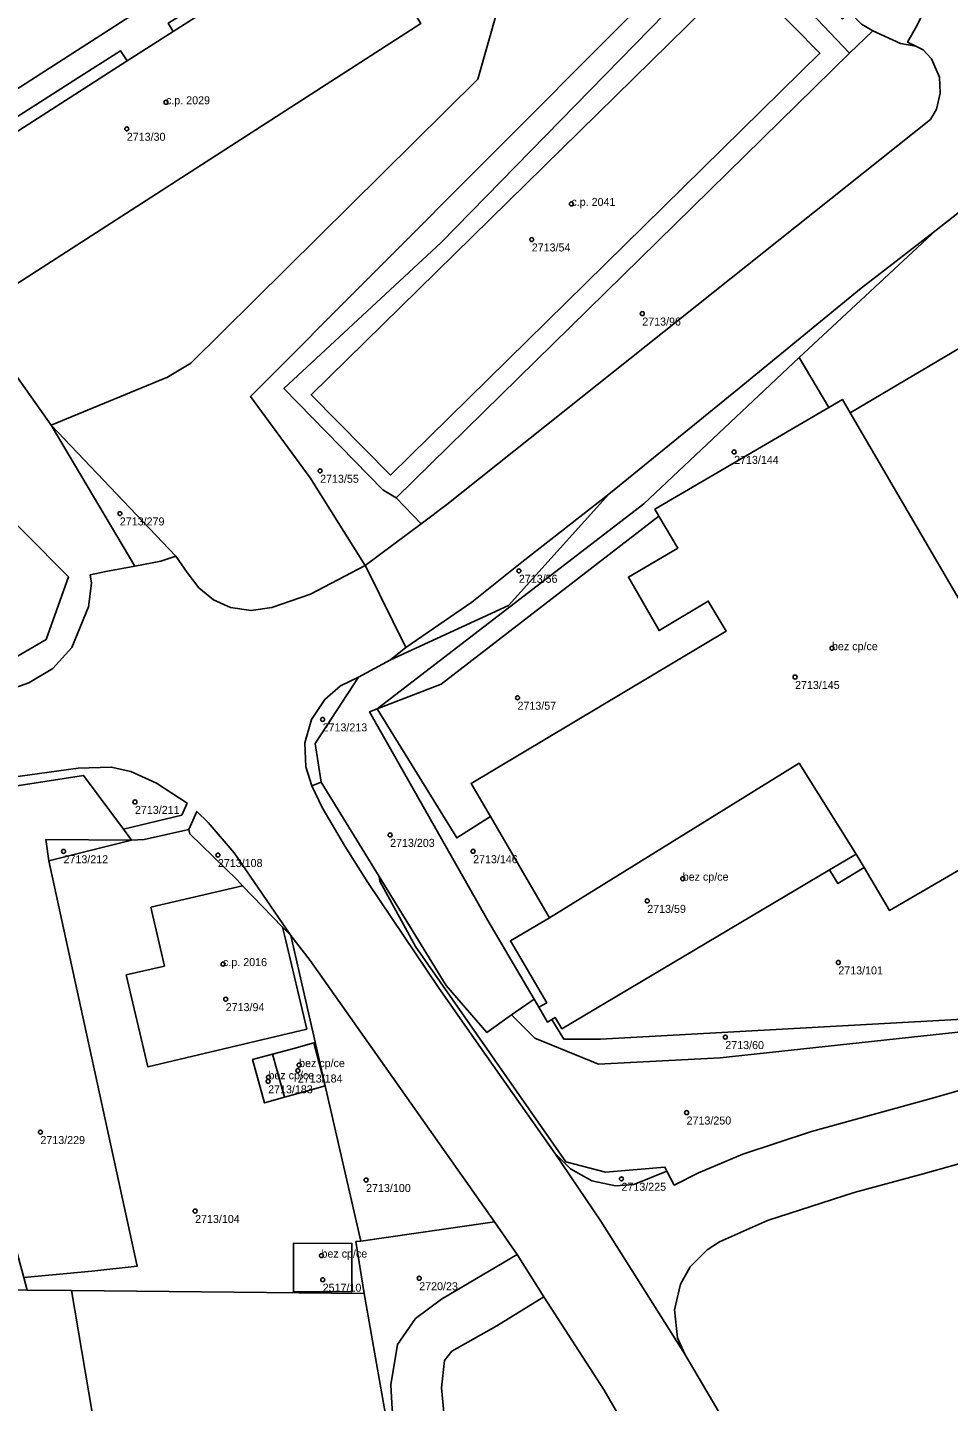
# Model space of a CAD drawing. Extents: x -878211 to -870363, y -1058464 to -1052522.
# Drawn here: x -873551.6 to -873436.5, y -1055291.5 to -1055119.8 of the extents above; entities that cross this region are included whole.
import ezdxf

# ---------------------------------------------------------------- set-up
doc = ezdxf.new("R2010")
doc.units = 0
for name, color, linetype in [('Definiční body', 7, 'Continuous'), ('Polygon budovy', 7, 'Continuous'), ('Polygon parcely', 7, 'Continuous')]:
    doc.layers.add(name, color=color, linetype=linetype)

msp = doc.modelspace()

# ---------------------------------------------------------------- linework, layer by layer
at = {"layer": 'Definiční body'}
for centre in [(-873534.32, -1055129.14994), (-873539.22, -1055132.46994), (-873483.63, -1055141.84994), (-873488.59, -1055146.29994), (-873474.77, -1055155.55994), (-873463.29, -1055172.84994), (-873515.05, -1055175.20994), (-873540.09, -1055180.53994), (-873490.2, -1055187.70994), (-873451.05, -1055197.36994), (-873455.67, -1055200.97994), (-873490.37, -1055203.56994), (-873514.74, -1055206.27994), (-873538.2, -1055216.58994), (-873506.3, -1055220.70994), (-873547.13, -1055222.75994), (-873495.92, -1055222.74994), (-873527.83, -1055223.22994), (-873469.71, -1055226.17994), (-873474.15, -1055228.95994), (-873450.26, -1055236.64994), (-873527.19, -1055236.84994), (-873526.85, -1055241.23994), (-873464.39, -1055245.97994), (-873517.83, -1055250.15994), (-873517.68, -1055249.46994), (-873521.55, -1055251.50994), (-873521.51, -1055250.98994), (-873469.23, -1055255.40994), (-873550.02, -1055257.84994), (-873509.3, -1055263.83994), (-873477.37, -1055263.68994), (-873530.68, -1055267.70994), (-873514.88, -1055273.27994), (-873514.73, -1055276.29994), (-873502.66, -1055276.11994)]:
    msp.add_circle(centre, 0.25, dxfattribs=at)
at = {"layer": 'Polygon budovy'}
for points in [[(-873567.23, -1055142.1), (-873558.63, -1055155.46), (-873502.45, -1055119.29), (-873505.81, -1055114.04), (-873503.72, -1055112.69), (-873505.6, -1055109.73), (-873507.7, -1055111.11), (-873511.03, -1055105.95), (-873523.99, -1055114.26), (-873527.01, -1055116.19), (-873528.52, -1055117.16), (-873533.42, -1055120.29), (-873539.17, -1055123.98), (-873556.96, -1055135.39), (-873565.33, -1055140.89)], [(-873462.46, -1055112.99), (-873516.17, -1055165.69), (-873506.27, -1055175.74), (-873452.57, -1055123.01)], [(-873425.07, -1055204.76), (-873423.81, -1055204.04), (-873413.65, -1055198.23), (-873411.93, -1055197.21), (-873407.83, -1055194.78), (-873402.25, -1055191.48), (-873402.4, -1055191.2), (-873387.15, -1055182.2), (-873386.89, -1055182.1), (-873405.84, -1055150.22), (-873431.71, -1055165.59), (-873433.9, -1055161.6), (-873434.91, -1055159.76), (-873448.77, -1055167.96), (-873426.72, -1055205.7)], [(-873464.27, -1055195.24), (-873496.18, -1055214.28), (-873493.76, -1055218.42), (-873486.38, -1055231.05), (-873455.17, -1055211.74), (-873448.03, -1055223.11), (-873447.04, -1055224.78), (-873443.88, -1055230.15), (-873421.75, -1055217.27), (-873420.59, -1055216.54), (-873420.44, -1055216.44), (-873424.31, -1055209.82), (-873426.72, -1055205.7), (-873448.77, -1055167.96), (-873449.75, -1055166.28), (-873451.46, -1055167.28), (-873473.2, -1055180), (-873472.69, -1055180.86), (-873470.34, -1055184.85), (-873476.51, -1055188.49), (-873472.67, -1055195.17), (-873466.53, -1055191.48)], [(-873485.65, -1055243.54), (-873484.81, -1055244.93), (-873451.36, -1055225.08), (-873448.03, -1055223.11), (-873455.17, -1055211.74), (-873486.38, -1055231.05), (-873491.26, -1055233.96), (-873486.72, -1055241.68), (-873487.7, -1055242.25), (-873486.63, -1055244.09), (-873486.08, -1055243.78)], [(-873519.41, -1055233.56), (-873519.76, -1055232.22), (-873524.75, -1055227.05), (-873536.21, -1055229.75), (-873534.52, -1055237.09), (-873539.29, -1055238.2), (-873536.57, -1055249.69), (-873516.72, -1055244.97)], [(-873515.83, -1055246.71), (-873518.34, -1055247.39), (-873520.99, -1055248.11), (-873519.5, -1055253.49), (-873516.91, -1055252.76), (-873514.41, -1055252.06)], [(-873520.99, -1055248.11), (-873523.5, -1055248.79), (-873522, -1055254.19), (-873519.5, -1055253.49)], [(-873518.37, -1055271.72), (-873518.38, -1055277.78), (-873511.08, -1055277.79), (-873511.07, -1055271.76)]]:
    msp.add_lwpolyline(points, close=True, dxfattribs=at)
at = {"layer": 'Polygon parcely'}
for points in [[(-873484.35, -1055087.68), (-873486.73, -1055089.05), (-873511.03, -1055105.95), (-873523.99, -1055114.26), (-873524.66, -1055113.35), (-873527.64, -1055115.31), (-873527.01, -1055116.19), (-873528.52, -1055117.16), (-873529.18, -1055116.25), (-873534.04, -1055119.27), (-873533.42, -1055120.29), (-873539.17, -1055123.98), (-873540.01, -1055122.71), (-873545.38, -1055126.13), (-873557.79, -1055134.04), (-873556.96, -1055135.39), (-873565.33, -1055140.89), (-873567.23, -1055142.1), (-873558.63, -1055155.46), (-873548.67, -1055169.5), (-873534.12, -1055163.51), (-873531.23, -1055161.75), (-873495.32, -1055126.27)], [(-873511.03, -1055105.95), (-873513.52, -1055102.08), (-873567.86, -1055137.05), (-873566.02, -1055139.82), (-873565.33, -1055140.89), (-873556.96, -1055135.39), (-873557.79, -1055134.04), (-873545.38, -1055126.13), (-873540.01, -1055122.71), (-873539.17, -1055123.98), (-873533.42, -1055120.29), (-873534.04, -1055119.27), (-873529.18, -1055116.25), (-873528.52, -1055117.16), (-873527.01, -1055116.19), (-873527.64, -1055115.31), (-873524.66, -1055113.35), (-873523.99, -1055114.26)], [(-873523.74, -1055165.92), (-873516.3, -1055176.1), (-873509.42, -1055187.05), (-873502.4, -1055181.81), (-873505.53, -1055178.6), (-873507.19, -1055177.58), (-873519.58, -1055164.9), (-873499.91, -1055146.68), (-873462.61, -1055108.53), (-873448.87, -1055123.01), (-873445.96, -1055120.21), (-873447.38, -1055119.39), (-873448.78, -1055117.91), (-873449.76, -1055118.71), (-873450.75, -1055117.75), (-873449.92, -1055116.91), (-873462.3, -1055104.26)], [(-873462.61, -1055108.53), (-873499.91, -1055146.68), (-873519.58, -1055164.9), (-873507.19, -1055177.58), (-873505.53, -1055178.6), (-873448.87, -1055123.01)], [(-873448.87, -1055123.01), (-873505.53, -1055178.6), (-873502.4, -1055181.81), (-873499.21, -1055179.43), (-873438.74, -1055131.32), (-873438, -1055129.99), (-873437.53, -1055128.02), (-873437.6, -1055126.02), (-873438.6, -1055123.71), (-873439.64, -1055122.6), (-873440.58, -1055122.13), (-873442.5, -1055121.82), (-873445.96, -1055120.21)], [(-873424.91, -1055135.4), (-873428.34, -1055137.54), (-873438.04, -1055145.11), (-873455.14, -1055161.04), (-873451.46, -1055167.28), (-873449.75, -1055166.28), (-873448.77, -1055167.96), (-873434.91, -1055159.76), (-873433.9, -1055161.6), (-873407.26, -1055145.6), (-873413.24, -1055135.99), (-873415.07, -1055137.61), (-873417.78, -1055136.04), (-873421.51, -1055134.87)], [(-873515.66, -1055209.28), (-873514.9, -1055214.11), (-873507.67, -1055225.89), (-873499.29, -1055239.53), (-873494.19, -1055245.41), (-873491.11, -1055243.2), (-873488.29, -1055241.24), (-873494.1, -1055231.41), (-873508.86, -1055205.34), (-873507.92, -1055204.97), (-873474.58, -1055179.32), (-873455.14, -1055161.04), (-873438.04, -1055145.11), (-873443.04, -1055149), (-873447.39, -1055152.39), (-873462.66, -1055164.87), (-873478.95, -1055178.11), (-873491.48, -1055192.05), (-873506.27, -1055198.81), (-873510.27, -1055200.99)], [(-873411.93, -1055197.21), (-873407.83, -1055194.78), (-873402.25, -1055191.48), (-873387.15, -1055182.2), (-873386.89, -1055182.1), (-873405.84, -1055150.22), (-873431.71, -1055165.59), (-873433.9, -1055161.6), (-873434.91, -1055159.76), (-873448.77, -1055167.96), (-873426.72, -1055205.7), (-873425.07, -1055204.76), (-873423.81, -1055204.04), (-873413.65, -1055198.23)], [(-873474.58, -1055179.32), (-873507.92, -1055204.97), (-873499.93, -1055201.87), (-873472.69, -1055180.86), (-873473.2, -1055180), (-873451.46, -1055167.28), (-873455.14, -1055161.04)], [(-873472.69, -1055180.86), (-873470.34, -1055184.85), (-873476.51, -1055188.49), (-873472.67, -1055195.17), (-873466.53, -1055191.48), (-873464.27, -1055195.24), (-873496.18, -1055214.28), (-873493.76, -1055218.42), (-873486.38, -1055231.05), (-873455.17, -1055211.74), (-873448.03, -1055223.11), (-873447.04, -1055224.78), (-873443.88, -1055230.15), (-873421.75, -1055217.27), (-873420.59, -1055216.54), (-873420.44, -1055216.44), (-873424.31, -1055209.82), (-873426.72, -1055205.7), (-873448.77, -1055167.96), (-873449.75, -1055166.28), (-873451.46, -1055167.28), (-873473.2, -1055180)], [(-873548.67, -1055169.5), (-873538.2, -1055187.11), (-873534.97, -1055186.51), (-873533.11, -1055185.89)], [(-873591.98, -1055207.63), (-873558.77, -1055199.89), (-873553.3, -1055198.61), (-873549.29, -1055196.3), (-873546.53, -1055188.47), (-873557.58, -1055177.33), (-873575.16, -1055188.58), (-873581.71, -1055178.35), (-873598.55, -1055189.22), (-873595.95, -1055196.5)], [(-873478.95, -1055178.11), (-873489.85, -1055186.62), (-873496.08, -1055191.62), (-873504.33, -1055197.3), (-873506.27, -1055198.81), (-873491.48, -1055192.05)], [(-873466.53, -1055191.48), (-873472.67, -1055195.17), (-873476.51, -1055188.49), (-873470.34, -1055184.85), (-873472.69, -1055180.86), (-873499.93, -1055201.87), (-873507.92, -1055204.97), (-873497.97, -1055221.09), (-873493.76, -1055218.42), (-873496.18, -1055214.28), (-873464.27, -1055195.24)], [(-873516.08, -1055214.56), (-873514.9, -1055214.11), (-873515.66, -1055209.28), (-873510.27, -1055200.99), (-873512.52, -1055202.09), (-873514.47, -1055203.78), (-873516.14, -1055206.27), (-873516.96, -1055209.18), (-873516.84, -1055212.18)], [(-873491.26, -1055233.96), (-873486.38, -1055231.05), (-873493.76, -1055218.42), (-873497.97, -1055221.09), (-873507.92, -1055204.97), (-873508.86, -1055205.34), (-873494.1, -1055231.41), (-873488.29, -1055241.24), (-873487.7, -1055242.25), (-873486.72, -1055241.68)], [(-873568.29, -1055216.93), (-873544.63, -1055213.26), (-873539.65, -1055219.98), (-873532.36, -1055218.22), (-873531.68, -1055216.73), (-873535.51, -1055214.23), (-873538.71, -1055212.8), (-873541.16, -1055212.22), (-873545.31, -1055212.35), (-873553.77, -1055213.55), (-873574.76, -1055216.97), (-873575.71, -1055217.31), (-873576.6, -1055218.28)], [(-873486.38, -1055231.05), (-873491.26, -1055233.96), (-873486.72, -1055241.68), (-873487.7, -1055242.25), (-873486.63, -1055244.09), (-873486.08, -1055243.78), (-873485.65, -1055243.54), (-873484.81, -1055244.93), (-873451.36, -1055225.08), (-873450.31, -1055226.79), (-873447.04, -1055224.78), (-873448.03, -1055223.11), (-873455.17, -1055211.74)], [(-873539.65, -1055219.98), (-873544.63, -1055213.26), (-873568.29, -1055216.93), (-873564.66, -1055230.16), (-873564.46, -1055230.88), (-873558.77, -1055229.24), (-873553.79, -1055246.78), (-873559.65, -1055248.43), (-873552.09, -1055276.01), (-873543.6, -1055275.21), (-873537.94, -1055274.61), (-873548.96, -1055223.93), (-873549.33, -1055221.29), (-873538.62, -1055221.36)], [(-873483.74, -1055262.44), (-873481.07, -1055263.93), (-873478.13, -1055264.54), (-873475.84, -1055264.38), (-873471.68, -1055262.74), (-873471.95, -1055262.24), (-873479.38, -1055262.86), (-873484.34, -1055261.56), (-873503.13, -1055234.64), (-873507.6, -1055226.49), (-873507.67, -1055225.89), (-873514.9, -1055214.11), (-873516.08, -1055214.56), (-873514.79, -1055217.28), (-873512.01, -1055222.02), (-873509.09, -1055226.67), (-873500.18, -1055239.92), (-873495, -1055247.26), (-873485.72, -1055260.46)], [(-873485.65, -1055243.54), (-873486.08, -1055243.78), (-873484.57, -1055246.24), (-873479.98, -1055246.24), (-873464.81, -1055245.41), (-873435.43, -1055243.76), (-873409.88, -1055237.04), (-873418.69, -1055222.54), (-873421.75, -1055217.27), (-873443.88, -1055230.15), (-873447.04, -1055224.78), (-873450.31, -1055226.79), (-873451.36, -1055225.08), (-873484.81, -1055244.93)], [(-873518.73, -1055233.29), (-873525.78, -1055222.95), (-873529.06, -1055219.16), (-873530.48, -1055217.77), (-873531.48, -1055220.01), (-873531.35, -1055220.58), (-873525.44, -1055226.34), (-873524.75, -1055227.05), (-873519.76, -1055232.22)], [(-873519.76, -1055232.22), (-873519.41, -1055233.56), (-873516.72, -1055244.97), (-873536.57, -1055249.69), (-873539.29, -1055238.2), (-873534.52, -1055237.09), (-873536.21, -1055229.75), (-873524.75, -1055227.05), (-873525.44, -1055226.34), (-873531.35, -1055220.58), (-873531.48, -1055220.01), (-873537.06, -1055221.28), (-873538.62, -1055221.36), (-873548.96, -1055223.93), (-873537.94, -1055274.61), (-873543.6, -1055275.21), (-873552.09, -1055276.01), (-873551.66, -1055277.59), (-873546.15, -1055277.62), (-873509.56, -1055278), (-873510.57, -1055271.53), (-873509.94, -1055271.46), (-873514.41, -1055252.06), (-873518.73, -1055233.29)], [(-873548.96, -1055223.93), (-873538.62, -1055221.36), (-873549.33, -1055221.29)], [(-873470.77, -1055264.46), (-873467.73, -1055262.93), (-873462.21, -1055260.6), (-873453.61, -1055257.75), (-873438.19, -1055253.53), (-873427.6, -1055250.48), (-873416.23, -1055246.65), (-873409.72, -1055244.1), (-873405.72, -1055242.18), (-873407.52, -1055242.36), (-873465.05, -1055248.58), (-873480.23, -1055249.35), (-873488.19, -1055246.12), (-873491.11, -1055243.2), (-873494.19, -1055245.41), (-873499.29, -1055239.53), (-873507.67, -1055225.89), (-873507.6, -1055226.49), (-873503.13, -1055234.64), (-873484.34, -1055261.56), (-873479.38, -1055262.86), (-873471.95, -1055262.24), (-873471.68, -1055262.74)], [(-873524.75, -1055227.05), (-873536.21, -1055229.75), (-873534.52, -1055237.09), (-873539.29, -1055238.2), (-873536.57, -1055249.69), (-873516.72, -1055244.97), (-873519.41, -1055233.56), (-873519.76, -1055232.22)], [(-873518.73, -1055233.29), (-873514.41, -1055252.06), (-873509.94, -1055271.46), (-873493.23, -1055269.05), (-873505.5, -1055251.68), (-873516.28, -1055236.42)], [(-873486.08, -1055243.78), (-873486.63, -1055244.09), (-873487.7, -1055242.25), (-873488.29, -1055241.24), (-873491.11, -1055243.2), (-873488.19, -1055246.12), (-873480.23, -1055249.35), (-873465.05, -1055248.58), (-873407.52, -1055242.36), (-873428.72, -1055243.33), (-873435.43, -1055243.76), (-873464.81, -1055245.41), (-873479.98, -1055246.24), (-873484.57, -1055246.24)], [(-873522, -1055254.19), (-873523.5, -1055248.79), (-873520.99, -1055248.11), (-873518.34, -1055247.39), (-873515.83, -1055246.71), (-873514.41, -1055252.06), (-873516.91, -1055252.76), (-873519.5, -1055253.49)], [(-873519.5, -1055253.49), (-873516.91, -1055252.76), (-873514.41, -1055252.06), (-873515.83, -1055246.71), (-873518.34, -1055247.39), (-873520.99, -1055248.11)], [(-873520.99, -1055248.11), (-873523.5, -1055248.79), (-873522, -1055254.19), (-873519.5, -1055253.49)], [(-873509.56, -1055278), (-873503.65, -1055311.35), (-873503.25, -1055311.12), (-873506.04, -1055292.45), (-873506.2, -1055289.43), (-873505.36, -1055284.41), (-873503.11, -1055281.13), (-873499.89, -1055278.73), (-873490.4, -1055273.16), (-873493.23, -1055269.05), (-873509.94, -1055271.46), (-873510.57, -1055271.53)], [(-873518.38, -1055277.78), (-873518.37, -1055271.72), (-873511.07, -1055271.76), (-873511.08, -1055277.79)], [(-873518.38, -1055277.78), (-873511.08, -1055277.79), (-873511.07, -1055271.76), (-873518.37, -1055271.72)], [(-873503.25, -1055311.12), (-873492.49, -1055304.78), (-873494.15, -1055293.76), (-873498.47, -1055294.44), (-873499.09, -1055294.32), (-873499.49, -1055293.77), (-873499.89, -1055289.81), (-873499.5, -1055286.38), (-873498.57, -1055285.21), (-873492.94, -1055282.07), (-873487.06, -1055278.44), (-873490.4, -1055273.16), (-873499.89, -1055278.73), (-873503.11, -1055281.13), (-873505.36, -1055284.41), (-873506.2, -1055289.43), (-873506.04, -1055292.45)], [(-873615.04, -1055277.25), (-873684.94, -1055276.87), (-873747.04, -1055276.53), (-873747.44, -1055276.43), (-873750.03, -1055276.3), (-873774.9, -1055276.51), (-873776.08, -1055321.87), (-873726.19, -1055321.37), (-873726.34, -1055325.84), (-873685.28, -1055326.7), (-873684.6, -1055355.9), (-873533.1, -1055357.73), (-873497.7, -1055357.9), (-873503.65, -1055311.35), (-873511.49, -1055309.06), (-873540.47, -1055311.09), (-873546.15, -1055277.62), (-873551.66, -1055277.59), (-873560.92, -1055277.54), (-873566.88, -1055277.51)], [(-873509.56, -1055278), (-873546.15, -1055277.62), (-873540.47, -1055311.09), (-873511.49, -1055309.06), (-873503.65, -1055311.35)], [(-873499.5, -1055286.38), (-873499.89, -1055289.81), (-873499.49, -1055293.77), (-873499.09, -1055294.32), (-873498.47, -1055294.44), (-873494.15, -1055293.76), (-873492.49, -1055304.78), (-873476.3, -1055295.73), (-873479.55, -1055290.1), (-873487.06, -1055278.44), (-873492.94, -1055282.07), (-873498.57, -1055285.21)]]:
    msp.add_lwpolyline(points, close=True, dxfattribs=at)
for points in [[(-873484.35, -1055087.68), (-873495.32, -1055126.27), (-873531.23, -1055161.75), (-873534.12, -1055163.51), (-873548.67, -1055169.5), (-873533.11, -1055185.89), (-873531.66, -1055187.9), (-873530.23, -1055189.81), (-873528.38, -1055191.33), (-873526.27, -1055192.28), (-873523.66, -1055192.64), (-873521.07, -1055192.3), (-873516.25, -1055190.64), (-873509.42, -1055187.05), (-873516.3, -1055176.1), (-873523.74, -1055165.92), (-873462.3, -1055104.26)], [(-873567.86, -1055137.05), (-873513.52, -1055102.08)], [(-873437.87, -1055114.52), (-873440.62, -1055119.87), (-873441.6, -1055121.63), (-873440.58, -1055122.13), (-873439.64, -1055122.6), (-873438.6, -1055123.71), (-873437.6, -1055126.02), (-873437.53, -1055128.02), (-873438, -1055129.99), (-873438.74, -1055131.32), (-873499.21, -1055179.43), (-873502.4, -1055181.81), (-873509.42, -1055187.05), (-873509.25, -1055187.33), (-873504.33, -1055197.3), (-873496.08, -1055191.62), (-873489.85, -1055186.62), (-873478.95, -1055178.11), (-873462.66, -1055164.87), (-873447.39, -1055152.39), (-873443.04, -1055149), (-873438.04, -1055145.11), (-873428.34, -1055137.54)], [(-873447.38, -1055119.39), (-873445.96, -1055120.21), (-873442.5, -1055121.82), (-873440.58, -1055122.13), (-873441.6, -1055121.63), (-873440.62, -1055119.87), (-873437.87, -1055114.52)], [(-873553.36, -1055202.35), (-873551.46, -1055201.71), (-873548.45, -1055199.9), (-873546.11, -1055197.3), (-873543.99, -1055192.22), (-873543.65, -1055189.25), (-873543.78, -1055188.2), (-873541.83, -1055187.79), (-873538.2, -1055187.11), (-873548.67, -1055169.5), (-873558.63, -1055155.46)], [(-873557.58, -1055177.33), (-873546.53, -1055188.47), (-873549.29, -1055196.3), (-873553.3, -1055198.61)], [(-873457.44, -1055306.09), (-873466.01, -1055291.46), (-873469.46, -1055285.6), (-873479.94, -1055268.98), (-873485.72, -1055260.46), (-873495, -1055247.26), (-873500.18, -1055239.92), (-873509.09, -1055226.67), (-873512.01, -1055222.02), (-873514.79, -1055217.28), (-873516.08, -1055214.56), (-873516.84, -1055212.18), (-873516.96, -1055209.18), (-873516.14, -1055206.27), (-873514.47, -1055203.78), (-873512.52, -1055202.09), (-873510.27, -1055200.99), (-873506.27, -1055198.81), (-873504.33, -1055197.3), (-873509.25, -1055187.33), (-873509.42, -1055187.05), (-873516.25, -1055190.64), (-873521.07, -1055192.3), (-873523.66, -1055192.64), (-873526.27, -1055192.28), (-873528.38, -1055191.33), (-873530.23, -1055189.81), (-873531.66, -1055187.9), (-873533.11, -1055185.89), (-873534.97, -1055186.51), (-873538.2, -1055187.11)], [(-873538.2, -1055187.11), (-873541.83, -1055187.79), (-873543.78, -1055188.2), (-873543.65, -1055189.25), (-873543.99, -1055192.22), (-873546.11, -1055197.3), (-873548.45, -1055199.9), (-873551.46, -1055201.71), (-873553.36, -1055202.35)], [(-873553.77, -1055213.55), (-873545.31, -1055212.35), (-873541.16, -1055212.22), (-873538.71, -1055212.8), (-873535.51, -1055214.23), (-873531.68, -1055216.73), (-873532.36, -1055218.22), (-873539.65, -1055219.98), (-873538.62, -1055221.36), (-873537.06, -1055221.28), (-873531.48, -1055220.01), (-873530.48, -1055217.77), (-873529.06, -1055219.16), (-873525.78, -1055222.95), (-873518.73, -1055233.29), (-873516.28, -1055236.42), (-873505.5, -1055251.68), (-873493.23, -1055269.05), (-873490.4, -1055273.16), (-873487.06, -1055278.44), (-873479.55, -1055290.1), (-873476.3, -1055295.73)], [(-873427.6, -1055250.48), (-873438.19, -1055253.53), (-873453.61, -1055257.75), (-873462.21, -1055260.6), (-873467.73, -1055262.93), (-873470.77, -1055264.46), (-873471.68, -1055262.74), (-873475.84, -1055264.38), (-873478.13, -1055264.54), (-873481.07, -1055263.93), (-873483.74, -1055262.44), (-873485.72, -1055260.46), (-873479.94, -1055268.98), (-873469.46, -1055285.6), (-873470.38, -1055283.56), (-873470.76, -1055280.07), (-873470.01, -1055276.85), (-873468.8, -1055274.69), (-873466.65, -1055272.54), (-873465.13, -1055271.54), (-873459.12, -1055268.91), (-873448.28, -1055265.4), (-873439.65, -1055263.08), (-873424.49, -1055258.83)], [(-873398.69, -1055307.92), (-873408.63, -1055288.05), (-873416.48, -1055268.79), (-873419.93, -1055258.1), (-873424.49, -1055258.83), (-873439.65, -1055263.08), (-873448.28, -1055265.4), (-873459.12, -1055268.91), (-873465.13, -1055271.54), (-873466.65, -1055272.54), (-873468.8, -1055274.69), (-873470.01, -1055276.85), (-873470.76, -1055280.07), (-873470.38, -1055283.56), (-873469.46, -1055285.6), (-873466.01, -1055291.46), (-873457.44, -1055306.09)]]:
    msp.add_lwpolyline(points, dxfattribs=at)

# ---------------------------------------------------------------- texts
at = {"layer": 'Definiční body'}
for s, p in [('c.p. 2029', (-873534.32, -1055129.399)), ('2713/30', (-873539.22, -1055133.959)), ('c.p. 2041', (-873483.63, -1055142.1)), ('2713/54', (-873488.59, -1055147.789)), ('2713/96', (-873474.77, -1055157.049)), ('2713/144', (-873463.29, -1055174.339)), ('2713/55', (-873515.05, -1055176.699)), ('2713/279', (-873540.09, -1055182.029)), ('2713/56', (-873490.2, -1055189.199)), ('bez cp/ce', (-873451.05, -1055197.62)), ('2713/145', (-873455.67, -1055202.469)), ('2713/57', (-873490.37, -1055205.059)), ('2713/213', (-873514.74, -1055207.769)), ('2713/211', (-873538.2, -1055218.079)), ('2713/203', (-873506.3, -1055222.199)), ('2713/212', (-873547.13, -1055224.249)), ('2713/108', (-873527.83, -1055224.719)), ('2713/146', (-873495.92, -1055224.239)), ('bez cp/ce', (-873469.71, -1055226.429)), ('2713/59', (-873474.15, -1055230.449)), ('c.p. 2016', (-873527.19, -1055237.1)), ('2713/101', (-873450.26, -1055238.139)), ('2713/94', (-873526.85, -1055242.729)), ('2713/60', (-873464.39, -1055247.469)), ('bez cp/ce', (-873521.51, -1055251.24)), ('bez cp/ce', (-873517.68, -1055249.72)), ('2713/183', (-873521.55, -1055252.999)), ('2713/184', (-873517.83, -1055251.649)), ('2713/250', (-873469.23, -1055256.899)), ('2713/229', (-873550.02, -1055259.339)), ('2713/100', (-873509.3, -1055265.329)), ('2713/225', (-873477.37, -1055265.179)), ('2713/104', (-873530.68, -1055269.199)), ('bez cp/ce', (-873514.88, -1055273.53)), ('2517/10', (-873514.73, -1055277.789)), ('2720/23', (-873502.66, -1055277.609))]:
    msp.add_text(s, height=0.999996, dxfattribs=at).set_placement(p)

doc.saveas('drawing.dxf')
